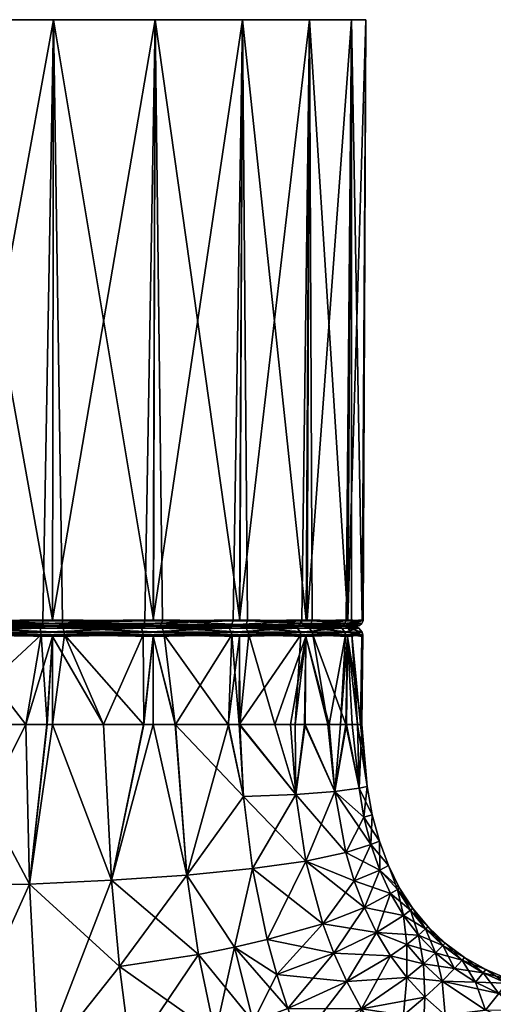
# Model space of a CAD drawing. Extents: x -0.15 to 0.15, y -0.635 to -0.003.
# Tile 641 of 656: x -0.071 to -0.049, y -0.066 to -0.019. Entities that reach past the tile are written whole.
import ezdxf

# ---------------------------------------------------------------- set-up
doc = ezdxf.new("R2010")
doc.units = 0
doc.layers.add('mesh', color=7, linetype='CONTINUOUS')

msp = doc.modelspace()

# ---------------------------------------------------------------- meshes
at = {"layer": 'mesh'}
mesh = msp.add_polyface(dxfattribs=at)
corners = [(-0.069791, -0.018848, 0.024115), (-0.064937, -0.018848, 0.026126), (-0.075, -0.018848, 0.043556), (-0.075, -0.018848, 0.063682), (-0.080209, -0.018848, 0.062996), (-0.069791, -0.018848, 0.062996), (-0.064937, -0.018848, 0.060986), (-0.089231, -0.018848, 0.057787), (-0.09243, -0.018848, 0.053619), (-0.085063, -0.018848, 0.060986), (-0.095126, -0.018848, 0.043556), (-0.094441, -0.018848, 0.038347), (-0.094441, -0.018848, 0.048765), (-0.089231, -0.018848, 0.029324), (-0.085063, -0.018848, 0.026126), (-0.09243, -0.018848, 0.033493), (-0.075, -0.018848, 0.023429), (-0.080209, -0.018848, 0.024115), (-0.089098, -0.047502, 0.029449), (-0.080156, -0.047502, 0.02429), (-0.084967, -0.047502, 0.026281), (-0.069832, -0.047502, 0.024293), (-0.074994, -0.047502, 0.023612), (-0.080168, -0.047502, 0.062818), (-0.075006, -0.047502, 0.0635), (-0.089107, -0.047502, 0.057654), (-0.084977, -0.047502, 0.060825), (-0.092275, -0.047502, 0.053522), (-0.088791, -0.047552, 0.029075), (-0.079703, -0.047552, 0.02412), (-0.085418, -0.047552, 0.060624), (-0.080645, -0.047552, 0.062739), (-0.089481, -0.047552, 0.057346), (-0.092069, -0.047552, 0.033138)]
mesh.append_faces([[corners[k] for k in face] for face in [(0, 1, 2, 2), (2, 3, 4, 4), (2, 5, 3, 3), (6, 5, 2, 2), (2, 7, 8, 8), (2, 9, 7, 7), (4, 9, 2, 2), (2, 10, 11, 11), (2, 12, 10, 10), (8, 12, 2, 2), (2, 13, 14, 14), (2, 15, 13, 13), (11, 15, 2, 2), (2, 16, 0, 0), (2, 17, 16, 16), (14, 17, 2, 2), (18, 13, 15, 15), (19, 17, 14, 14), (13, 20, 14, 14), (21, 0, 16, 16), (17, 22, 16, 16), (23, 4, 3, 3), (5, 24, 3, 3), (25, 7, 9, 9), (4, 26, 9, 9), (7, 27, 8, 8), (18, 28, 13, 13), (19, 29, 17, 17), (9, 30, 25, 25), (4, 31, 26, 26), (23, 31, 4, 4), (7, 32, 27, 27), (25, 32, 7, 7), (15, 33, 18, 18)]])
mesh = msp.add_polyface(dxfattribs=at)
corners = [(-0.069355, -0.047552, 0.024372), (-0.069832, -0.047502, 0.024293), (-0.074512, -0.047552, 0.023565), (-0.074994, -0.047502, 0.023612), (-0.079703, -0.047552, 0.02412), (-0.080156, -0.047502, 0.02429), (-0.084573, -0.047552, 0.025999), (-0.084967, -0.047502, 0.026281), (-0.088791, -0.047552, 0.029075), (-0.089098, -0.047502, 0.029449), (-0.092069, -0.047552, 0.033138), (-0.092557, -0.047552, 0.053129), (-0.092275, -0.047502, 0.053522), (-0.089481, -0.047552, 0.057346), (-0.089107, -0.047502, 0.057654), (-0.085418, -0.047552, 0.060624), (-0.084977, -0.047502, 0.060825), (-0.080645, -0.047552, 0.062739), (-0.080168, -0.047502, 0.062818), (-0.075488, -0.047552, 0.063547), (-0.075006, -0.047502, 0.0635), (-0.070297, -0.047552, 0.062992), (-0.088714, -0.047737, 0.029156), (-0.084544, -0.047685, 0.026051), (-0.079689, -0.047685, 0.024177), (-0.074514, -0.047685, 0.023624), (-0.069371, -0.047685, 0.024429), (-0.075486, -0.047685, 0.063487), (-0.080629, -0.047685, 0.062682), (-0.085327, -0.047775, 0.060475), (-0.0894, -0.047737, 0.057269), (-0.092504, -0.047685, 0.0531), (-0.085063, -0.018848, 0.026126), (-0.089231, -0.018848, 0.029324), (-0.075, -0.018848, 0.023429), (-0.080209, -0.018848, 0.024115), (-0.075, -0.018848, 0.063682), (-0.069791, -0.018848, 0.062996), (-0.085063, -0.018848, 0.060986), (-0.09243, -0.018848, 0.053619), (-0.09243, -0.018848, 0.033493), (-0.092269, -0.047502, 0.033578)]
mesh.append_faces([[corners[k] for k in face] for face in [(0, 1, 2, 2), (2, 3, 4, 4), (4, 5, 6, 6), (6, 7, 8, 8), (8, 9, 10, 10), (11, 12, 13, 13), (13, 14, 15, 15), (15, 16, 17, 17), (17, 18, 19, 19), (19, 20, 21, 21), (22, 8, 10, 10), (23, 6, 8, 8), (24, 4, 6, 6), (25, 2, 4, 4), (26, 0, 2, 2), (27, 19, 21, 21), (28, 19, 27, 27), (28, 17, 19, 19), (29, 15, 17, 17), (30, 13, 15, 15), (31, 11, 13, 13), (32, 6, 5, 5), (32, 7, 6, 6), (33, 8, 7, 7), (34, 2, 1, 1), (34, 3, 2, 2), (35, 4, 3, 3), (36, 19, 18, 18), (36, 20, 19, 19), (37, 21, 20, 20), (38, 16, 15, 15), (39, 12, 11, 11), (40, 41, 10, 10)]])
mesh = msp.add_polyface(dxfattribs=at)
corners = [(-0.075, -0.018848, 0.043556), (-0.060769, -0.018848, 0.029324), (-0.05757, -0.018848, 0.033493), (-0.064937, -0.018848, 0.026126), (-0.054874, -0.018848, 0.043556), (-0.055559, -0.018848, 0.048765), (-0.055559, -0.018848, 0.038347), (-0.060769, -0.018848, 0.057787), (-0.064937, -0.018848, 0.060986), (-0.05757, -0.018848, 0.053619), (-0.060893, -0.047502, 0.029458), (-0.069791, -0.018848, 0.024115), (-0.065023, -0.047502, 0.026287), (-0.055734, -0.047502, 0.0384), (-0.057725, -0.047502, 0.033589), (-0.055737, -0.047502, 0.048723), (-0.055056, -0.047502, 0.043562), (-0.060902, -0.047502, 0.057662), (-0.057678, -0.047502, 0.053556), (-0.069844, -0.047502, 0.062822), (-0.069791, -0.018848, 0.062996), (-0.065033, -0.047502, 0.060831), (-0.064582, -0.047552, 0.026487), (-0.069355, -0.047552, 0.024372), (-0.069832, -0.047502, 0.024293), (-0.057443, -0.047552, 0.033983), (-0.060519, -0.047552, 0.029765), (-0.055009, -0.047552, 0.044044), (-0.055564, -0.047552, 0.038853), (-0.057931, -0.047552, 0.053974), (-0.055817, -0.047552, 0.049201), (-0.065427, -0.047552, 0.061112), (-0.061209, -0.047552, 0.058036), (-0.070297, -0.047552, 0.062992)]
mesh.append_faces([[corners[k] for k in face] for face in [(0, 1, 2, 2), (0, 3, 1, 1), (0, 4, 5, 5), (0, 6, 4, 4), (2, 6, 0, 0), (0, 7, 8, 8), (0, 9, 7, 7), (5, 9, 0, 0), (10, 1, 3, 3), (11, 12, 3, 3), (13, 6, 2, 2), (1, 14, 2, 2), (15, 5, 4, 4), (6, 16, 4, 4), (17, 7, 9, 9), (5, 18, 9, 9), (19, 20, 8, 8), (7, 21, 8, 8), (3, 22, 10, 10), (11, 23, 12, 12), (24, 23, 11, 11), (2, 25, 13, 13), (1, 26, 14, 14), (10, 26, 1, 1), (4, 27, 15, 15), (6, 28, 16, 16), (13, 28, 6, 6), (9, 29, 17, 17), (5, 30, 18, 18), (15, 30, 5, 5), (8, 31, 19, 19), (7, 32, 21, 21), (17, 32, 7, 7), (19, 33, 20, 20)]])
mesh = msp.add_polyface(dxfattribs=at)
corners = [(-0.055817, -0.047552, 0.049201), (-0.057931, -0.047552, 0.053974), (-0.057678, -0.047502, 0.053556), (-0.055737, -0.047502, 0.048723), (-0.055009, -0.047552, 0.044044), (-0.055056, -0.047502, 0.043562), (-0.055564, -0.047552, 0.038853), (-0.055734, -0.047502, 0.0384), (-0.057443, -0.047552, 0.033983), (-0.057725, -0.047502, 0.033589), (-0.060519, -0.047552, 0.029765), (-0.060893, -0.047502, 0.029458), (-0.064582, -0.047552, 0.026487), (-0.065023, -0.047502, 0.026287), (-0.069355, -0.047552, 0.024372), (-0.070297, -0.047552, 0.062992), (-0.069844, -0.047502, 0.062822), (-0.065427, -0.047552, 0.061112), (-0.065033, -0.047502, 0.060831), (-0.061209, -0.047552, 0.058036), (-0.060902, -0.047502, 0.057662), (-0.064673, -0.047775, 0.026636), (-0.069371, -0.047685, 0.024429), (-0.0606, -0.047737, 0.029842), (-0.057496, -0.047685, 0.034011), (-0.055622, -0.047685, 0.038867), (-0.055068, -0.047685, 0.044042), (-0.055873, -0.047685, 0.049184), (-0.058081, -0.047775, 0.053883), (-0.061286, -0.047737, 0.057956), (-0.065456, -0.047685, 0.06106), (-0.070311, -0.047685, 0.062934), (-0.064937, -0.018848, 0.026126), (-0.05757, -0.018848, 0.033493), (-0.054874, -0.018848, 0.043556), (-0.05757, -0.018848, 0.053619), (-0.064937, -0.018848, 0.060986)]
mesh.append_faces([[corners[k] for k in face] for face in [(0, 1, 2, 2), (0, 3, 4, 4), (4, 5, 6, 6), (6, 7, 8, 8), (8, 9, 10, 10), (10, 11, 12, 12), (12, 13, 14, 14), (15, 16, 17, 17), (17, 18, 19, 19), (19, 20, 1, 1), (21, 14, 22, 22), (21, 12, 14, 14), (23, 10, 12, 12), (24, 10, 23, 23), (24, 8, 10, 10), (25, 8, 24, 24), (25, 6, 8, 8), (26, 6, 25, 25), (26, 4, 6, 6), (27, 4, 26, 26), (27, 0, 4, 4), (28, 0, 27, 27), (28, 1, 0, 0), (29, 19, 1, 1), (30, 19, 29, 29), (30, 17, 19, 19), (31, 17, 30, 30), (31, 15, 17, 17), (32, 13, 12, 12), (33, 9, 8, 8), (34, 5, 4, 4), (35, 2, 1, 1), (36, 18, 17, 17)]])
mesh = msp.add_polyface(dxfattribs=at)
corners = [(-0.079633, -0.0478, 0.024407), (-0.079662, -0.047775, 0.02429), (-0.084489, -0.047775, 0.026153), (-0.074519, -0.0478, 0.02386), (-0.074516, -0.047775, 0.02374), (-0.069438, -0.0478, 0.024656), (-0.069404, -0.047775, 0.02454), (-0.075481, -0.0478, 0.063251), (-0.070338, -0.047775, 0.062822), (-0.070367, -0.0478, 0.062704), (-0.075484, -0.047775, 0.063372), (-0.080562, -0.0478, 0.062456), (-0.080596, -0.047775, 0.062571), (-0.085264, -0.0478, 0.060372), (-0.079689, -0.047685, 0.024177), (-0.074514, -0.047685, 0.023624), (-0.069371, -0.047685, 0.024429), (-0.070311, -0.047685, 0.062934), (-0.075486, -0.047685, 0.063487), (-0.080629, -0.047685, 0.062682), (-0.085327, -0.047775, 0.060475), (-0.079703, -0.047552, 0.02412), (-0.074512, -0.047552, 0.023565), (-0.070297, -0.047552, 0.062992), (-0.080645, -0.047552, 0.062739), (-0.074437, -0.0478, 0.024064), (-0.069411, -0.0478, 0.024874), (-0.079501, -0.0478, 0.024582), (-0.084258, -0.0478, 0.026394), (-0.084431, -0.0478, 0.026259), (-0.075563, -0.0478, 0.063048), (-0.080589, -0.0478, 0.062238), (-0.070499, -0.0478, 0.062529)]
mesh.append_faces([[corners[k] for k in face] for face in [(0, 1, 2, 2), (3, 1, 0, 0), (3, 4, 1, 1), (5, 4, 3, 3), (5, 6, 4, 4), (7, 8, 9, 9), (7, 10, 8, 8), (11, 10, 7, 7), (11, 12, 10, 10), (13, 12, 11, 11), (4, 14, 1, 1), (4, 15, 14, 14), (6, 15, 4, 4), (6, 16, 15, 15), (10, 17, 8, 8), (10, 18, 17, 17), (12, 18, 10, 10), (12, 19, 18, 18), (20, 19, 12, 12), (15, 21, 14, 14), (16, 22, 15, 15), (18, 23, 17, 17), (20, 24, 19, 19), (25, 5, 26, 26), (25, 3, 5, 5), (27, 3, 25, 25), (27, 0, 3, 3), (28, 0, 27, 27), (28, 29, 0, 0), (30, 11, 31, 31), (30, 7, 11, 11), (32, 7, 30, 30), (32, 9, 7, 7)]])
mesh = msp.add_polyface(dxfattribs=at)
corners = [(-0.074437, -0.0478, 0.024064), (-0.074519, -0.0478, 0.02386), (-0.079633, -0.0478, 0.024407), (-0.069411, -0.0478, 0.024874), (-0.069438, -0.0478, 0.024656), (-0.075563, -0.0478, 0.063048), (-0.070367, -0.0478, 0.062704), (-0.070499, -0.0478, 0.062529), (-0.075481, -0.0478, 0.063251), (-0.080589, -0.0478, 0.062238), (-0.075, -0.0483, 0.023556), (-0.074423, -0.048217, 0.023571), (-0.079615, -0.048217, 0.024103), (-0.069834, -0.0483, 0.024303), (-0.06927, -0.048217, 0.024401), (-0.070385, -0.048217, 0.063009), (-0.075007, -0.0483, 0.063489), (-0.075577, -0.048217, 0.06354), (-0.069323, -0.047906, 0.024579), (-0.074428, -0.047906, 0.023757), (-0.079572, -0.047906, 0.024283), (-0.075572, -0.047906, 0.063355), (-0.070428, -0.047906, 0.062828), (-0.074424, -0.048099, 0.023606), (-0.06928, -0.048099, 0.024435), (-0.079607, -0.048099, 0.024137), (-0.075576, -0.048099, 0.063505), (-0.070393, -0.048099, 0.062974), (-0.078889, -0.0525, 0.024041), (-0.075, -0.0525, 0.023556), (-0.075, -0.0525, 0.063556), (-0.07889, -0.0525, 0.063073), (-0.071111, -0.0525, 0.06307), (-0.070086, -0.0525, 0.062943), (-0.07111, -0.0525, 0.024039)]
mesh.append_faces([[corners[k] for k in face] for face in [(0, 1, 2, 2), (3, 1, 0, 0), (3, 4, 1, 1), (5, 6, 7, 7), (5, 8, 6, 6), (9, 8, 5, 5), (10, 11, 12, 12), (11, 13, 14, 14), (15, 16, 17, 17), (1, 18, 4, 4), (1, 19, 18, 18), (2, 19, 1, 1), (2, 20, 19, 19), (6, 21, 8, 8), (6, 22, 21, 21), (19, 23, 24, 24), (20, 23, 19, 19), (20, 25, 23, 23), (22, 26, 21, 21), (22, 27, 26, 26), (23, 11, 14, 14), (25, 11, 23, 23), (25, 12, 11, 11), (27, 17, 26, 26), (27, 15, 17, 17), (12, 28, 29, 29), (17, 30, 31, 31), (16, 30, 17, 17), (16, 15, 30, 30), (15, 32, 30, 30), (15, 33, 32, 32), (29, 11, 10, 10), (34, 11, 29, 29), (34, 13, 11, 11)]])
mesh = msp.add_polyface(dxfattribs=at)
corners = [(-0.069847, -0.0483, 0.062811), (-0.069835, -0.0525, 0.062845), (-0.070086, -0.0525, 0.062943), (-0.067401, -0.0525, 0.061894), (-0.065039, -0.0483, 0.060822), (-0.065035, -0.0525, 0.060828), (-0.06547, -0.0525, 0.061139), (-0.063972, -0.0525, 0.060068), (-0.065027, -0.0483, 0.026296), (-0.065489, -0.0525, 0.025962), (-0.065036, -0.0525, 0.026285), (-0.070107, -0.0525, 0.024164), (-0.069834, -0.0483, 0.024303), (-0.07111, -0.0525, 0.024039), (-0.069836, -0.0525, 0.024269), (-0.064767, -0.0478, 0.026957), (-0.069438, -0.0478, 0.024656), (-0.069411, -0.0478, 0.024874), (-0.064736, -0.0478, 0.026739), (-0.06927, -0.048217, 0.024401), (-0.064508, -0.048217, 0.026537), (-0.065508, -0.048217, 0.061151), (-0.070385, -0.048217, 0.063009), (-0.064605, -0.047906, 0.026695), (-0.069323, -0.047906, 0.024579), (-0.065569, -0.0478, 0.060853), (-0.070428, -0.047906, 0.062828), (-0.070367, -0.0478, 0.062704), (-0.065596, -0.047906, 0.060988), (-0.064526, -0.048099, 0.026567), (-0.06928, -0.048099, 0.024435), (-0.074428, -0.047906, 0.023757), (-0.070393, -0.048099, 0.062974), (-0.065524, -0.048099, 0.06112), (-0.074424, -0.048099, 0.023606), (-0.067401, -0.0525, 0.025217)]
mesh.append_faces([[corners[k] for k in face] for face in [(0, 1, 2, 2), (0, 3, 1, 1), (4, 5, 6, 6), (4, 7, 5, 5), (8, 9, 10, 10), (11, 12, 13, 13), (11, 14, 12, 12), (15, 16, 17, 17), (15, 18, 16, 16), (19, 8, 20, 20), (21, 0, 22, 22), (16, 23, 18, 18), (16, 24, 23, 23), (25, 26, 27, 27), (25, 28, 26, 26), (24, 29, 23, 23), (24, 30, 29, 29), (31, 30, 24, 24), (28, 32, 26, 26), (28, 33, 32, 32), (30, 20, 29, 29), (30, 19, 20, 20), (34, 19, 30, 30), (33, 22, 32, 32), (33, 21, 22, 22), (0, 2, 22, 22), (21, 3, 0, 0), (21, 6, 3, 3), (4, 6, 21, 21), (19, 12, 14, 14), (19, 9, 8, 8), (19, 35, 9, 9), (14, 35, 19, 19)]])
mesh = msp.add_polyface(dxfattribs=at)
corners = [(-0.061615, -0.0478, 0.057737), (-0.058184, -0.0478, 0.05382), (-0.058401, -0.0478, 0.053789), (-0.061413, -0.0478, 0.057822), (-0.065742, -0.0478, 0.060718), (-0.065569, -0.0478, 0.060853), (-0.070499, -0.0478, 0.062529), (-0.070367, -0.0478, 0.062704), (-0.064736, -0.0478, 0.026739), (-0.069404, -0.047775, 0.02454), (-0.069438, -0.0478, 0.024656), (-0.064673, -0.047775, 0.026636), (-0.060733, -0.0478, 0.029969), (-0.057703, -0.0478, 0.034124), (-0.057597, -0.047775, 0.034066), (-0.065511, -0.047775, 0.060959), (-0.070338, -0.047775, 0.062822), (-0.0606, -0.047737, 0.029842), (-0.061286, -0.047737, 0.057956), (-0.058081, -0.047775, 0.053883), (-0.069371, -0.047685, 0.024429), (-0.065456, -0.047685, 0.06106), (-0.070311, -0.047685, 0.062934), (-0.064582, -0.047552, 0.026487), (-0.060819, -0.0478, 0.030171), (-0.064767, -0.0478, 0.026957), (-0.069411, -0.0478, 0.024874)]
mesh.append_faces([[corners[k] for k in face] for face in [(0, 1, 2, 2), (0, 3, 1, 1), (4, 3, 0, 0), (4, 5, 3, 3), (6, 5, 4, 4), (6, 7, 5, 5), (8, 9, 10, 10), (8, 11, 9, 9), (12, 11, 8, 8), (13, 14, 12, 12), (5, 15, 3, 3), (7, 15, 5, 5), (7, 16, 15, 15), (12, 17, 11, 11), (14, 17, 12, 12), (3, 18, 19, 19), (15, 18, 3, 3), (11, 20, 9, 9), (15, 21, 18, 18), (16, 21, 15, 15), (16, 22, 21, 21), (17, 23, 11, 11), (24, 12, 13, 13), (25, 12, 24, 24), (25, 8, 12, 12), (26, 8, 25, 25), (26, 10, 8, 8), (4, 7, 6, 6), (4, 5, 7, 7), (0, 5, 4, 4), (0, 3, 5, 5), (2, 3, 0, 0), (2, 1, 3, 3)]])
mesh = msp.add_polyface(dxfattribs=at)
corners = [(-0.065027, -0.0483, 0.026296), (-0.065036, -0.0525, 0.026285), (-0.063973, -0.0525, 0.027044), (-0.060819, -0.0478, 0.030171), (-0.064736, -0.0478, 0.026739), (-0.064767, -0.0478, 0.026957), (-0.060733, -0.0478, 0.029969), (-0.057838, -0.0478, 0.034297), (-0.064508, -0.048217, 0.026537), (-0.0609, -0.0483, 0.029466), (-0.060461, -0.048217, 0.029833), (-0.057981, -0.048217, 0.054048), (-0.06091, -0.0483, 0.057655), (-0.061277, -0.048217, 0.058095), (-0.065039, -0.0483, 0.060822), (-0.065508, -0.048217, 0.061151), (-0.060596, -0.047906, 0.02996), (-0.064605, -0.047906, 0.026695), (-0.061413, -0.0478, 0.057822), (-0.065596, -0.047906, 0.060988), (-0.065569, -0.0478, 0.060853), (-0.061404, -0.047906, 0.05796), (-0.058184, -0.0478, 0.05382), (-0.060486, -0.048099, 0.029857), (-0.064526, -0.048099, 0.026567), (-0.065524, -0.048099, 0.06112), (-0.061301, -0.048099, 0.058069), (-0.058139, -0.047906, 0.05395), (-0.058012, -0.048099, 0.054029), (-0.063972, -0.0525, 0.060068), (-0.06144, -0.0525, 0.058257), (-0.060922, -0.0525, 0.057644), (-0.060896, -0.0525, 0.029448), (-0.059214, -0.0525, 0.031275), (-0.061456, -0.0525, 0.02884)]
mesh.append_faces([[corners[k] for k in face] for face in [(0, 1, 2, 2), (3, 4, 5, 5), (3, 6, 4, 4), (7, 6, 3, 3), (8, 9, 10, 10), (11, 12, 13, 13), (13, 14, 15, 15), (4, 16, 6, 6), (4, 17, 16, 16), (18, 19, 20, 20), (18, 21, 19, 19), (22, 21, 18, 18), (17, 23, 16, 16), (17, 24, 23, 23), (21, 25, 19, 19), (21, 26, 25, 25), (27, 26, 21, 21), (24, 10, 23, 23), (24, 8, 10, 10), (26, 15, 25, 25), (26, 13, 15, 15), (28, 13, 26, 26), (13, 29, 14, 14), (13, 30, 29, 29), (13, 31, 30, 30), (12, 31, 13, 13), (11, 31, 12, 12), (10, 32, 33, 33), (9, 32, 10, 10), (9, 34, 32, 32), (8, 34, 9, 9), (8, 2, 34, 34), (0, 2, 8, 8)]])
mesh = msp.add_polyface(dxfattribs=at)
corners = [(-0.056027, -0.0478, 0.039055), (-0.055851, -0.0478, 0.038922), (-0.057703, -0.0478, 0.034124), (-0.0555, -0.0478, 0.043556), (-0.055304, -0.0478, 0.044021), (-0.055508, -0.0478, 0.044119), (-0.056318, -0.0478, 0.049144), (-0.0561, -0.0478, 0.049118), (-0.058401, -0.0478, 0.053789), (-0.058184, -0.0478, 0.05382), (-0.057597, -0.047775, 0.034066), (-0.055734, -0.047775, 0.038894), (-0.055184, -0.047775, 0.044039), (-0.055984, -0.047775, 0.049152), (-0.058081, -0.047775, 0.053883), (-0.061413, -0.0478, 0.057822), (-0.057496, -0.047685, 0.034011), (-0.0606, -0.047737, 0.029842), (-0.055622, -0.047685, 0.038867), (-0.055068, -0.047685, 0.044042), (-0.055873, -0.047685, 0.049184), (-0.061286, -0.047737, 0.057956), (-0.057931, -0.047552, 0.053974), (-0.057838, -0.0478, 0.034297), (-0.060819, -0.0478, 0.030171)]
mesh.append_faces([[corners[k] for k in face] for face in [(0, 1, 2, 2), (3, 1, 0, 0), (3, 4, 1, 1), (5, 4, 3, 3), (6, 4, 5, 5), (6, 7, 4, 4), (8, 7, 6, 6), (8, 9, 7, 7), (1, 10, 2, 2), (1, 11, 10, 10), (4, 11, 1, 1), (4, 12, 11, 11), (7, 12, 4, 4), (7, 13, 12, 12), (9, 13, 7, 7), (9, 14, 13, 13), (15, 14, 9, 9), (10, 16, 17, 17), (11, 16, 10, 10), (11, 18, 16, 16), (12, 18, 11, 11), (12, 19, 18, 18), (13, 19, 12, 12), (13, 20, 19, 19), (14, 20, 13, 13), (21, 22, 14, 14), (5, 3, 0, 0), (23, 1, 0, 0), (23, 2, 1, 1), (24, 2, 23, 23), (6, 9, 8, 8), (6, 7, 9, 9), (5, 7, 6, 6)]])
mesh = msp.add_polyface(dxfattribs=at)
corners = [(-0.057774, -0.0525, 0.053509), (-0.057741, -0.0483, 0.053528), (-0.056627, -0.0525, 0.051158), (-0.05825, -0.0525, 0.054484), (-0.056691, -0.0525, 0.035507), (-0.057734, -0.0483, 0.033595), (-0.057809, -0.0525, 0.033633), (-0.058479, -0.0525, 0.032509), (-0.059214, -0.0525, 0.031275), (-0.057838, -0.0478, 0.034297), (-0.057703, -0.0478, 0.034124), (-0.060733, -0.0478, 0.029969), (-0.056027, -0.0478, 0.039055), (-0.060461, -0.048217, 0.029833), (-0.057404, -0.048217, 0.034063), (-0.055846, -0.048217, 0.049286), (-0.057981, -0.048217, 0.054048), (-0.057568, -0.047906, 0.034151), (-0.055728, -0.047906, 0.038984), (-0.060596, -0.047906, 0.02996), (-0.058184, -0.0478, 0.05382), (-0.058139, -0.047906, 0.05395), (-0.061404, -0.047906, 0.05796), (-0.0561, -0.0478, 0.049118), (-0.056024, -0.047906, 0.049232), (-0.057435, -0.048099, 0.03408), (-0.055581, -0.048099, 0.038949), (-0.060486, -0.048099, 0.029857), (-0.058012, -0.048099, 0.054029), (-0.061301, -0.048099, 0.058069), (-0.05588, -0.048099, 0.049275), (-0.061277, -0.048217, 0.058095), (-0.060922, -0.0525, 0.057644), (-0.055822, -0.0525, 0.038421), (-0.055744, -0.0483, 0.038403)]
mesh.append_faces([[corners[k] for k in face] for face in [(0, 1, 2, 2), (0, 3, 1, 1), (4, 5, 6, 6), (5, 7, 6, 6), (5, 8, 7, 7), (9, 10, 11, 11), (12, 10, 9, 9), (13, 5, 14, 14), (15, 1, 16, 16), (10, 17, 18, 18), (11, 17, 10, 10), (11, 19, 17, 17), (20, 21, 22, 22), (23, 21, 20, 20), (23, 24, 21, 21), (17, 25, 26, 26), (19, 25, 17, 17), (19, 27, 25, 25), (21, 28, 29, 29), (24, 28, 21, 21), (24, 30, 28, 28), (27, 14, 25, 25), (27, 13, 14, 14), (28, 16, 31, 31), (30, 16, 28, 28), (30, 15, 16, 16), (16, 3, 32, 32), (1, 3, 16, 16), (2, 1, 15, 15), (4, 14, 5, 5), (33, 14, 4, 4), (33, 34, 14, 14), (13, 8, 5, 5)]])
mesh = msp.add_polyface(dxfattribs=at)
corners = [(-0.056077, -0.0525, 0.05003), (-0.055748, -0.0483, 0.048721), (-0.055801, -0.0525, 0.048707), (-0.055534, -0.0525, 0.047426), (-0.055066, -0.0525, 0.045179), (-0.055274, -0.0525, 0.040256), (-0.055744, -0.0483, 0.038403), (-0.055822, -0.0525, 0.038421), (-0.057404, -0.048217, 0.034063), (-0.055547, -0.048217, 0.038941), (-0.055067, -0.0483, 0.043563), (-0.055015, -0.048217, 0.044133), (-0.055846, -0.048217, 0.049286), (-0.056027, -0.0478, 0.039055), (-0.055307, -0.047843, 0.044124), (-0.055508, -0.0478, 0.044119), (-0.055851, -0.0478, 0.038922), (-0.0561, -0.0478, 0.049118), (-0.055201, -0.047906, 0.044127), (-0.055728, -0.047906, 0.038984), (-0.057703, -0.0478, 0.034124), (-0.056024, -0.047906, 0.049232), (-0.055051, -0.048099, 0.044132), (-0.055581, -0.048099, 0.038949), (-0.057568, -0.047906, 0.034151), (-0.05588, -0.048099, 0.049275), (-0.057435, -0.048099, 0.03408), (-0.056627, -0.0525, 0.051158), (-0.055134, -0.0525, 0.043561)]
mesh.append_faces([[corners[k] for k in face] for face in [(0, 1, 2, 2), (3, 1, 4, 4), (3, 2, 1, 1), (5, 6, 7, 7), (8, 6, 9, 9), (9, 10, 11, 11), (11, 1, 12, 12), (13, 14, 15, 15), (13, 16, 14, 14), (15, 14, 17, 17), (16, 18, 14, 14), (16, 19, 18, 18), (20, 19, 16, 16), (14, 21, 17, 17), (14, 18, 21, 21), (19, 22, 18, 18), (19, 23, 22, 22), (24, 23, 19, 19), (18, 25, 21, 21), (18, 22, 25, 25), (23, 11, 22, 22), (23, 9, 11, 11), (26, 9, 23, 23), (26, 8, 9, 9), (22, 12, 25, 25), (22, 11, 12, 12), (0, 12, 1, 1), (27, 12, 0, 0), (4, 11, 28, 28), (4, 1, 11, 11), (5, 9, 6, 6), (28, 9, 5, 5), (28, 10, 9, 9), (11, 10, 28, 28)]])
mesh = msp.add_polyface(dxfattribs=at)
corners = [(-0.080153, -0.0483, 0.0243), (-0.079914, -0.0525, 0.024169), (-0.078889, -0.0525, 0.024041), (-0.080165, -0.0525, 0.024267), (-0.070939, -0.060117, 0.063197), (-0.071111, -0.0525, 0.06307), (-0.070086, -0.0525, 0.062943), (-0.067028, -0.059939, 0.062128), (-0.067401, -0.0525, 0.061894), (-0.06547, -0.0525, 0.061139), (-0.069835, -0.0525, 0.062845), (-0.067028, -0.059939, 0.024984), (-0.070474, -0.068897, 0.02384), (-0.066638, -0.064056, 0.024868), (-0.070939, -0.060117, 0.023914), (-0.069836, -0.0525, 0.024269), (-0.067401, -0.0525, 0.025217), (-0.070107, -0.0525, 0.024164), (-0.07111, -0.0525, 0.024039), (-0.065489, -0.0525, 0.025962), (-0.075, -0.060183, 0.063556), (-0.075, -0.06911, 0.063556), (-0.075, -0.0525, 0.063556), (-0.066638, -0.064056, 0.062243), (-0.070474, -0.068897, 0.063272), (-0.075, -0.060183, 0.023556), (-0.075, -0.0525, 0.023556), (-0.079061, -0.060117, 0.023914), (-0.083362, -0.064056, 0.024868), (-0.079526, -0.068897, 0.02384), (-0.079526, -0.068897, 0.063272), (-0.079061, -0.060117, 0.063197), (-0.07889, -0.0525, 0.063073), (-0.079893, -0.0525, 0.062948), (-0.080164, -0.0525, 0.062842), (-0.075, -0.06911, 0.023556)]
mesh.append_faces([[corners[k] for k in face] for face in [(0, 1, 2, 2), (0, 3, 1, 1), (4, 5, 6, 6), (7, 8, 9, 9), (10, 4, 6, 6), (11, 12, 13, 13), (14, 12, 11, 11), (15, 11, 16, 16), (15, 14, 11, 11), (17, 14, 15, 15), (17, 18, 14, 14), (19, 16, 11, 11), (20, 4, 21, 21), (20, 5, 4, 4), (22, 5, 20, 20), (7, 10, 8, 8), (7, 4, 10, 10), (23, 4, 7, 7), (23, 24, 4, 4), (14, 25, 12, 12), (14, 26, 25, 25), (18, 26, 14, 14), (27, 2, 1, 1), (3, 27, 1, 1), (28, 29, 27, 27), (30, 31, 20, 20), (31, 22, 20, 20), (31, 32, 22, 22), (33, 32, 31, 31), (34, 33, 31, 31), (25, 27, 35, 35), (25, 2, 27, 27), (26, 2, 25, 25)]])
mesh = msp.add_polyface(dxfattribs=at)
corners = [(-0.062077, -0.067279, 0.060895), (-0.061153, -0.063136, 0.059501), (-0.060259, -0.066689, 0.05988), (-0.062862, -0.063477, 0.060585), (-0.065035, -0.0525, 0.060828), (-0.067028, -0.059939, 0.062128), (-0.06547, -0.0525, 0.061139), (-0.060294, -0.059382, 0.057942), (-0.059588, -0.062773, 0.058251), (-0.063429, -0.059687, 0.060364), (-0.060717, -0.055941, 0.057759), (-0.06144, -0.0525, 0.058257), (-0.063972, -0.0525, 0.060068), (-0.067028, -0.059939, 0.024984), (-0.066638, -0.064056, 0.024868), (-0.063429, -0.059687, 0.026748), (-0.060294, -0.059382, 0.029169), (-0.060717, -0.055941, 0.029353), (-0.063973, -0.0525, 0.027044), (-0.061456, -0.0525, 0.02884), (-0.065036, -0.0525, 0.026285), (-0.065489, -0.0525, 0.025962), (-0.061153, -0.063136, 0.02761), (-0.060259, -0.066689, 0.027231), (-0.059128, -0.064434, 0.028658), (-0.062862, -0.063477, 0.026526), (-0.066101, -0.068267, 0.024708), (-0.062077, -0.067279, 0.026217), (-0.066638, -0.064056, 0.062243), (-0.066101, -0.068267, 0.062403), (-0.059129, -0.064434, 0.058453), (-0.058598, -0.066063, 0.058688), (-0.059588, -0.062773, 0.02886), (-0.060922, -0.0525, 0.057644), (-0.060896, -0.0525, 0.029448), (-0.058214, -0.055845, 0.032375)]
mesh.append_faces([[corners[k] for k in face] for face in [(0, 1, 2, 2), (3, 1, 0, 0), (4, 5, 6, 6), (1, 7, 8, 8), (1, 9, 7, 7), (3, 9, 1, 1), (9, 10, 7, 7), (9, 11, 10, 10), (12, 11, 9, 9), (13, 14, 15, 15), (15, 16, 17, 17), (18, 17, 19, 19), (18, 15, 17, 17), (20, 15, 18, 18), (20, 13, 15, 15), (21, 13, 20, 20), (22, 23, 24, 24), (25, 23, 22, 22), (26, 27, 25, 25), (9, 4, 12, 12), (9, 5, 4, 4), (3, 5, 9, 9), (3, 28, 5, 5), (0, 28, 3, 3), (0, 29, 28, 28), (30, 1, 8, 8), (31, 2, 1, 1), (25, 15, 14, 14), (22, 15, 25, 25), (22, 16, 15, 15), (32, 16, 22, 22), (11, 33, 10, 10), (17, 34, 19, 19), (35, 34, 17, 17)]])
mesh = msp.add_polyface(dxfattribs=at)
corners = [(-0.054807, -0.055466, 0.043556), (-0.055134, -0.0525, 0.043561), (-0.055274, -0.0525, 0.040256), (-0.056351, -0.055693, 0.051278), (-0.055197, -0.055535, 0.047503), (-0.054963, -0.056926, 0.047559), (-0.054634, -0.058232, 0.047635), (-0.055801, -0.0525, 0.048707), (-0.056077, -0.0525, 0.05003), (-0.055534, -0.0525, 0.047426), (-0.055066, -0.0525, 0.045179), (-0.056627, -0.0525, 0.051158), (-0.057774, -0.0525, 0.053509), (-0.058214, -0.055845, 0.054736), (-0.05825, -0.0525, 0.054484), (-0.057737, -0.059024, 0.054945), (-0.060294, -0.059382, 0.057942), (-0.060717, -0.055941, 0.057759), (-0.057809, -0.0525, 0.033633), (-0.058479, -0.0525, 0.032509), (-0.058214, -0.055845, 0.032375), (-0.056351, -0.055693, 0.035834), (-0.056691, -0.0525, 0.035507), (-0.055822, -0.0525, 0.038421), (-0.055197, -0.055535, 0.039608), (-0.054963, -0.056926, 0.039552), (-0.055828, -0.058612, 0.035632), (-0.060717, -0.055941, 0.029353), (-0.057737, -0.059024, 0.032166), (-0.059214, -0.0525, 0.031275), (-0.054565, -0.056816, 0.043556), (-0.060922, -0.0525, 0.057644), (-0.060896, -0.0525, 0.029448)]
mesh.append_faces([[corners[k] for k in face] for face in [(0, 1, 2, 2), (3, 4, 5, 5), (6, 3, 5, 5), (7, 3, 8, 8), (7, 4, 3, 3), (9, 4, 7, 7), (9, 10, 4, 4), (3, 11, 8, 8), (3, 12, 11, 11), (13, 12, 3, 3), (13, 14, 12, 12), (15, 13, 3, 3), (16, 17, 13, 13), (18, 19, 20, 20), (21, 18, 20, 20), (21, 22, 18, 18), (21, 23, 22, 22), (24, 23, 21, 21), (21, 25, 24, 24), (21, 26, 25, 25), (20, 26, 21, 21), (27, 28, 20, 20), (19, 29, 20, 20), (0, 25, 30, 30), (0, 24, 25, 25), (2, 24, 0, 0), (2, 23, 24, 24), (0, 10, 1, 1), (0, 4, 10, 10), (30, 4, 0, 0), (30, 5, 4, 4), (13, 31, 14, 14), (17, 31, 13, 13), (20, 29, 32, 32)]])
mesh = msp.add_polyface(dxfattribs=at)
corners = [(-0.059588, -0.062773, 0.058251), (-0.060294, -0.059382, 0.057942), (-0.057737, -0.059024, 0.054945), (-0.055828, -0.058612, 0.051479), (-0.055432, -0.059962, 0.051628), (-0.054209, -0.05945, 0.04773), (-0.054944, -0.061235, 0.051809), (-0.053689, -0.060577, 0.047844), (-0.054634, -0.058232, 0.047635), (-0.056351, -0.055693, 0.051278), (-0.058214, -0.055845, 0.054736), (-0.054209, -0.05945, 0.039381), (-0.053366, -0.060379, 0.041389), (-0.053258, -0.06031, 0.043556), (-0.055432, -0.059962, 0.035483), (-0.055828, -0.058612, 0.035632), (-0.057737, -0.059024, 0.032166), (-0.054634, -0.058232, 0.039476), (-0.054963, -0.056926, 0.039552), (-0.053689, -0.060577, 0.039267), (-0.054944, -0.061235, 0.035303), (-0.056932, -0.062011, 0.031815), (-0.060294, -0.059382, 0.029169), (-0.058214, -0.055845, 0.032375), (-0.060717, -0.055941, 0.029353), (-0.053791, -0.059239, 0.043556), (-0.053366, -0.060379, 0.045722), (-0.054226, -0.058073, 0.043556), (-0.054565, -0.056816, 0.043556), (-0.054963, -0.056926, 0.047559)]
mesh.append_faces([[corners[k] for k in face] for face in [(0, 1, 2, 2), (3, 4, 2, 2), (3, 5, 4, 4), (4, 6, 2, 2), (5, 7, 4, 4), (3, 8, 5, 5), (3, 9, 8, 8), (2, 9, 3, 3), (1, 10, 2, 2), (11, 12, 13, 13), (14, 15, 16, 16), (17, 14, 11, 11), (17, 15, 14, 14), (18, 15, 17, 17), (11, 19, 12, 12), (11, 20, 19, 19), (14, 20, 11, 11), (16, 21, 14, 14), (16, 22, 21, 21), (23, 16, 15, 15), (24, 22, 16, 16), (25, 13, 26, 26), (25, 11, 13, 13), (27, 11, 25, 25), (27, 17, 11, 11), (28, 17, 27, 27), (28, 18, 17, 17), (27, 29, 28, 28), (27, 8, 29, 29), (25, 8, 27, 27), (25, 5, 8, 8), (26, 5, 25, 25), (26, 7, 5, 5)]])
mesh = msp.add_polyface(dxfattribs=at)
corners = [(-0.052921, -0.062998, 0.050263), (-0.054363, -0.062431, 0.05202), (-0.053073, -0.061613, 0.047975), (-0.053688, -0.063545, 0.052262), (-0.052917, -0.064576, 0.052533), (-0.057737, -0.059024, 0.054945), (-0.056932, -0.062011, 0.055296), (-0.059588, -0.062773, 0.058251), (-0.054944, -0.061235, 0.051809), (-0.055432, -0.059962, 0.051628), (-0.053689, -0.060577, 0.047844), (-0.054363, -0.062431, 0.035091), (-0.052359, -0.062555, 0.038989), (-0.053073, -0.061613, 0.039136), (-0.053689, -0.060577, 0.039267), (-0.05274, -0.06137, 0.04132), (-0.054944, -0.061235, 0.035303), (-0.056403, -0.063424, 0.031585), (-0.056932, -0.062011, 0.031815), (-0.053366, -0.060379, 0.041389), (-0.055432, -0.059962, 0.035483), (-0.061153, -0.063136, 0.02761), (-0.059128, -0.064434, 0.028658), (-0.059588, -0.062773, 0.02886), (-0.052126, -0.063924, 0.036622), (-0.052921, -0.062998, 0.036848), (-0.053688, -0.063545, 0.03485), (-0.053366, -0.060379, 0.045722), (-0.05274, -0.06137, 0.045792), (-0.053258, -0.06031, 0.043556), (-0.056403, -0.063424, 0.055526), (-0.055788, -0.064779, 0.055792), (-0.059129, -0.064434, 0.058453), (-0.060294, -0.059382, 0.029169), (-0.055788, -0.064779, 0.031319)]
mesh.append_faces([[corners[k] for k in face] for face in [(0, 1, 2, 2), (0, 3, 1, 1), (4, 3, 0, 0), (5, 6, 7, 7), (5, 8, 6, 6), (9, 10, 8, 8), (11, 12, 13, 13), (14, 13, 15, 15), (14, 11, 13, 13), (16, 11, 14, 14), (16, 17, 11, 11), (18, 17, 16, 16), (19, 14, 15, 15), (20, 18, 16, 16), (21, 22, 23, 23), (24, 25, 26, 26), (27, 28, 2, 2), (27, 29, 28, 28), (3, 30, 1, 1), (3, 31, 30, 30), (2, 10, 27, 27), (2, 8, 10, 10), (1, 8, 2, 2), (1, 6, 8, 8), (30, 6, 1, 1), (30, 7, 6, 6), (32, 7, 30, 30), (23, 18, 33, 33), (22, 18, 23, 23), (22, 17, 18, 18), (11, 25, 12, 12), (11, 26, 25, 25), (34, 26, 11, 11)]])
mesh = msp.add_polyface(dxfattribs=at)
corners = [(-0.069719, -0.077629, 0.02372), (-0.075, -0.078023, 0.023556), (-0.075, -0.082079, 0.023556), (-0.065803, -0.084306, 0.023591), (-0.075, -0.073647, 0.063556), (-0.070132, -0.073345, 0.063326), (-0.075, -0.078023, 0.063556), (-0.070474, -0.068897, 0.063272), (-0.075, -0.06911, 0.063556), (-0.070939, -0.060117, 0.063197), (-0.066101, -0.068267, 0.062403), (-0.066638, -0.064056, 0.062243), (-0.065421, -0.072441, 0.062605), (-0.064604, -0.07645, 0.062848), (-0.075, -0.082079, 0.063556), (-0.063654, -0.080165, 0.063131), (-0.070388, -0.085204, 0.063553), (-0.070474, -0.068897, 0.02384), (-0.075, -0.06911, 0.023556), (-0.075, -0.073647, 0.023556), (-0.075, -0.060183, 0.023556), (-0.066101, -0.068267, 0.024708), (-0.066638, -0.064056, 0.024868), (-0.084579, -0.072441, 0.024506), (-0.079868, -0.073345, 0.023785), (-0.085396, -0.07645, 0.024263), (-0.086346, -0.080165, 0.023981), (-0.075413, -0.0855, 0.023556), (-0.079526, -0.068897, 0.063272), (-0.075, -0.060183, 0.063556), (-0.080281, -0.077629, 0.063391), (-0.083787, -0.084412, 0.063526), (-0.079526, -0.068897, 0.02384), (-0.079061, -0.060117, 0.023914)]
mesh.append_faces([[corners[k] for k in face] for face in [(0, 1, 2, 2), (2, 3, 0, 0), (4, 5, 6, 6), (4, 7, 5, 5), (8, 7, 4, 4), (8, 9, 7, 7), (10, 7, 11, 11), (10, 5, 7, 7), (12, 5, 10, 10), (12, 6, 5, 5), (13, 6, 12, 12), (13, 14, 6, 6), (15, 14, 13, 13), (15, 16, 14, 14), (17, 18, 19, 19), (17, 20, 18, 18), (0, 19, 1, 1), (0, 17, 19, 19), (21, 17, 0, 0), (21, 22, 17, 17), (23, 1, 24, 24), (25, 2, 1, 1), (26, 27, 2, 2), (28, 29, 8, 8), (30, 6, 14, 14), (30, 4, 6, 6), (28, 4, 30, 30), (8, 4, 28, 28), (31, 30, 14, 14), (18, 32, 19, 19), (18, 33, 32, 32), (24, 19, 32, 32), (1, 19, 24, 24)]])
mesh = msp.add_polyface(dxfattribs=at)
corners = [(-0.053073, -0.061613, 0.039136), (-0.052359, -0.062555, 0.038989), (-0.052017, -0.062264, 0.041242), (-0.05274, -0.06137, 0.04132), (-0.051903, -0.062163, 0.043556), (-0.05274, -0.06137, 0.045792), (-0.052017, -0.062264, 0.045869), (-0.052359, -0.062555, 0.048123), (-0.052629, -0.061285, 0.043556), (-0.053258, -0.06031, 0.043556), (-0.053366, -0.060379, 0.041389), (-0.052126, -0.063924, 0.036622), (-0.051549, -0.063401, 0.038826), (-0.052921, -0.062998, 0.036848), (-0.050641, -0.06415, 0.038649), (-0.051197, -0.06306, 0.041157), (-0.05028, -0.063757, 0.041065), (-0.05108, -0.062942, 0.043556), (-0.05016, -0.063621, 0.043556), (-0.051197, -0.06306, 0.045954), (-0.05028, -0.063757, 0.046046), (-0.051549, -0.063401, 0.048285), (-0.050641, -0.06415, 0.048462), (-0.052921, -0.062998, 0.050263), (-0.052126, -0.063924, 0.050489), (-0.053073, -0.061613, 0.047975)]
mesh.append_faces([[corners[k] for k in face] for face in [(0, 1, 2, 2), (3, 2, 4, 4), (3, 0, 2, 2), (5, 6, 7, 7), (5, 8, 6, 6), (9, 8, 5, 5), (9, 10, 8, 8), (8, 4, 6, 6), (8, 3, 4, 4), (10, 3, 8, 8), (11, 12, 13, 13), (14, 12, 11, 11), (14, 15, 12, 12), (16, 15, 14, 14), (16, 17, 15, 15), (18, 17, 16, 16), (18, 19, 17, 17), (20, 19, 18, 18), (20, 21, 19, 19), (22, 21, 20, 20), (23, 7, 24, 24), (25, 7, 23, 23), (25, 5, 7, 7), (7, 21, 24, 24), (7, 19, 21, 21), (6, 19, 7, 7), (6, 17, 19, 19), (4, 17, 6, 6), (4, 15, 17, 17), (2, 15, 4, 4), (2, 12, 15, 15), (1, 12, 2, 2), (1, 13, 12, 12)]])
mesh = msp.add_polyface(dxfattribs=at)
corners = [(-0.054363, -0.062431, 0.035091), (-0.056403, -0.063424, 0.031585), (-0.055788, -0.064779, 0.031319), (-0.057996, -0.067655, 0.028157), (-0.057322, -0.069202, 0.027858), (-0.055713, -0.06825, 0.02917), (-0.061604, -0.069155, 0.026029), (-0.061079, -0.071, 0.025821), (-0.058598, -0.066063, 0.028424), (-0.060259, -0.066689, 0.027231), (-0.059128, -0.064434, 0.028658), (-0.055713, -0.06825, 0.057942), (-0.054295, -0.067301, 0.056434), (-0.054895, -0.069579, 0.058307), (-0.055086, -0.066073, 0.056095), (-0.053072, -0.066382, 0.03238), (-0.055086, -0.066073, 0.031017), (-0.054295, -0.067301, 0.030677), (-0.052049, -0.06552, 0.034279), (-0.055788, -0.064779, 0.055792), (-0.059129, -0.064434, 0.058453), (-0.056403, -0.063424, 0.055526), (-0.058598, -0.066063, 0.058688), (-0.057996, -0.067655, 0.058954), (-0.057322, -0.069202, 0.059254), (-0.052917, -0.064576, 0.052533), (-0.053688, -0.063545, 0.052262), (-0.053072, -0.066382, 0.054732), (-0.053416, -0.068461, 0.056811), (-0.053688, -0.063545, 0.03485), (-0.052917, -0.064576, 0.034579), (-0.061153, -0.063136, 0.059501), (-0.060259, -0.066689, 0.05988), (-0.061604, -0.069155, 0.061082), (-0.053416, -0.068461, 0.030301), (-0.054895, -0.069579, 0.028805)]
mesh.append_faces([[corners[k] for k in face] for face in [(0, 1, 2, 2), (3, 4, 5, 5), (6, 7, 3, 3), (8, 9, 3, 3), (8, 10, 9, 9), (11, 12, 13, 13), (14, 12, 11, 11), (15, 16, 17, 17), (15, 18, 16, 16), (19, 20, 21, 21), (19, 22, 20, 20), (14, 22, 19, 19), (14, 23, 22, 22), (11, 23, 14, 14), (11, 24, 23, 23), (25, 19, 26, 26), (25, 14, 19, 19), (27, 14, 25, 25), (27, 12, 14, 14), (28, 13, 12, 12), (29, 16, 30, 30), (22, 31, 20, 20), (23, 32, 22, 22), (24, 33, 23, 23), (8, 1, 10, 10), (8, 2, 1, 1), (3, 2, 8, 8), (2, 16, 29, 29), (3, 16, 2, 2), (3, 17, 16, 16), (5, 17, 3, 3), (5, 34, 17, 17), (35, 34, 5, 5)]])
mesh = msp.add_polyface(dxfattribs=at)
corners = [(-0.052917, -0.064576, 0.034579), (-0.052049, -0.06552, 0.034279), (-0.051234, -0.064757, 0.036374), (-0.052143, -0.067381, 0.032015), (-0.051083, -0.066376, 0.033951), (-0.053072, -0.066382, 0.03238), (-0.050017, -0.067141, 0.033595), (-0.051117, -0.068299, 0.031616), (-0.053416, -0.068461, 0.030301), (-0.054295, -0.067301, 0.030677), (-0.055086, -0.066073, 0.031017), (-0.051083, -0.066376, 0.053161), (-0.050017, -0.067141, 0.053517), (-0.051117, -0.068299, 0.055496), (-0.051234, -0.064757, 0.050737), (-0.049151, -0.066135, 0.051294), (-0.049151, -0.066135, 0.035818), (-0.049634, -0.064799, 0.038459), (-0.050641, -0.06415, 0.048462), (-0.051549, -0.063401, 0.048285), (-0.053416, -0.068461, 0.056811), (-0.052143, -0.067381, 0.055096), (-0.052445, -0.06955, 0.057225), (-0.053072, -0.066382, 0.054732), (-0.052049, -0.06552, 0.052833), (-0.052917, -0.064576, 0.052533), (-0.052126, -0.063924, 0.050489), (-0.052921, -0.062998, 0.050263), (-0.054295, -0.067301, 0.056434), (-0.049634, -0.064799, 0.048652), (-0.050641, -0.06415, 0.038649), (-0.05028, -0.063757, 0.041065), (-0.052126, -0.063924, 0.036622), (-0.053688, -0.063545, 0.03485)]
mesh.append_faces([[corners[k] for k in face] for face in [(0, 1, 2, 2), (3, 4, 5, 5), (3, 6, 4, 4), (7, 6, 3, 3), (3, 8, 7, 7), (3, 9, 8, 8), (5, 9, 3, 3), (10, 1, 0, 0), (11, 12, 13, 13), (14, 15, 11, 11), (4, 1, 5, 5), (4, 2, 1, 1), (16, 2, 4, 4), (16, 17, 2, 2), (18, 14, 19, 19), (20, 21, 22, 22), (23, 21, 20, 20), (23, 24, 21, 21), (25, 24, 23, 23), (25, 26, 24, 24), (27, 26, 25, 25), (20, 28, 23, 23), (18, 29, 14, 14), (30, 17, 31, 31), (30, 2, 17, 17), (32, 2, 30, 30), (32, 0, 2, 2), (33, 0, 32, 32), (21, 13, 22, 22), (21, 11, 13, 13), (24, 11, 21, 21), (24, 14, 11, 11), (26, 14, 24, 24), (26, 19, 14, 14)]])
mesh = msp.add_polyface(dxfattribs=at)
corners = [(-0.063654, -0.080165, 0.023981), (-0.062721, -0.083091, 0.02376), (-0.057971, -0.081218, 0.024019), (-0.065803, -0.084306, 0.023591), (-0.061946, -0.08305, 0.063405), (-0.062651, -0.08323, 0.063417), (-0.063654, -0.080165, 0.063131), (-0.062077, -0.067279, 0.060895), (-0.060259, -0.066689, 0.05988), (-0.061604, -0.069155, 0.061082), (-0.064604, -0.07645, 0.024263), (-0.058464, -0.077839, 0.024772), (-0.059873, -0.07455, 0.025339), (-0.069719, -0.077629, 0.02372), (-0.057996, -0.067655, 0.028157), (-0.062077, -0.067279, 0.026217), (-0.061604, -0.069155, 0.026029), (-0.060259, -0.066689, 0.027231), (-0.060501, -0.072802, 0.02559), (-0.065421, -0.072441, 0.024506), (-0.066101, -0.068267, 0.024708), (-0.062862, -0.063477, 0.026526), (-0.061079, -0.071, 0.025821), (-0.057322, -0.069202, 0.027858), (-0.059873, -0.074551, 0.061772), (-0.064604, -0.07645, 0.062848), (-0.065421, -0.072441, 0.062605), (-0.058464, -0.077839, 0.062339), (-0.060501, -0.072802, 0.061521), (-0.061079, -0.071, 0.061291), (-0.066101, -0.068267, 0.062403), (-0.070388, -0.085204, 0.063553), (-0.057996, -0.067655, 0.058954), (-0.057322, -0.069202, 0.059254), (-0.066638, -0.064056, 0.024868)]
mesh.append_faces([[corners[k] for k in face] for face in [(0, 1, 2, 2), (3, 1, 0, 0), (4, 5, 6, 6), (7, 8, 9, 9), (10, 11, 12, 12), (10, 0, 11, 11), (13, 0, 10, 10), (13, 3, 0, 0), (14, 15, 16, 16), (14, 17, 15, 15), (18, 10, 12, 12), (19, 10, 18, 18), (19, 13, 10, 10), (20, 13, 19, 19), (21, 15, 17, 17), (20, 16, 15, 15), (19, 16, 20, 20), (19, 22, 16, 16), (18, 22, 19, 19), (18, 23, 22, 22), (24, 25, 26, 26), (24, 6, 25, 25), (27, 6, 24, 24), (27, 4, 6, 6), (26, 28, 24, 24), (26, 29, 28, 28), (30, 29, 26, 26), (9, 30, 7, 7), (9, 29, 30, 30), (5, 31, 6, 6), (32, 9, 8, 8), (33, 29, 9, 9), (21, 34, 20, 20)]])
mesh = msp.add_polyface(dxfattribs=at)
corners = [(-0.015, -0.069796, 0.949291), (-0.015, -0.075359, 0.941496), (-0.015, -0.069796, 0.94482), (-0.015, -0.075359, 0.952615), (-0.015, -0.083265, 0.931351), (-0.015, -0.079941, 0.957197), (-0.015, -0.079941, 0.936914), (-0.015, -0.06359, 0.946684), (-0.015, -0.06359, 0.947428), (-0.01494, -0.069254, 0.94359), (-0.015533, -0.081314, 0.531599), (-0.01392, -0.077437, 0.531599), (-0.015578, -0.081302, 0.531717), (-0.016134, -0.085477, 0.531717), (-0.056664, -0.080335, 0.062826), (-0.010816, -0.080664, 0.062962), (-0.011562, -0.083082, 0.063409), (-0.010629, -0.08033, 0.062857), (-0.05018, -0.075528, 0.060835), (-0.009514, -0.078342, 0.062231), (-0.009982, -0.079177, 0.062494), (-0.007443, -0.076109, 0.061214), (-0.0465, -0.071427, 0.05763), (-0.003074, -0.073816, 0.059787), (-0.00518, -0.074626, 0.060341), (0.046426, -0.071375, 0.057678), (-0.045394, -0.069982, 0.056172), (-0.044941, -0.069272, 0.055091), (-0.04428, -0.068239, 0.053517), (-0.043972, -0.067756, 0.052782), (0.044286, -0.068256, 0.053518), (0.043289, -0.066537, 0.049719), (-0.04319, -0.066356, 0.049343), (-0.04313, -0.066241, 0.048721), (0.043402, -0.066751, 0.050516), (-0.043926, -0.067674, 0.05258), (0.043866, -0.067575, 0.034685), (-0.043988, -0.067751, 0.034588), (-0.044267, -0.068233, 0.033581), (-0.043335, -0.066628, 0.036935), (0.043112, -0.066207, 0.038383), (-0.043146, -0.066266, 0.0384), (0.04523, -0.069743, 0.031239), (-0.044938, -0.069262, 0.032025), (-0.046046, -0.070893, 0.029895), (-0.044426, -0.068506, 0.033011), (0.044927, -0.069261, 0.032005), (-0.015597, -0.081321, 0.531842), (-0.013994, -0.077439, 0.646489), (-0.015604, -0.081336, 0.646489), (-0.013981, -0.077447, 0.646613), (-0.015589, -0.08134, 0.646613), (-0.013984, -0.077427, 0.531842), (-0.01546, -0.081334, 0.531497), (-0.013855, -0.077475, 0.531497), (-0.006528, -0.075509, 0.060861)]
mesh.append_faces([[corners[k] for k in face] for face in [(0, 1, 2, 2), (0, 3, 1, 1), (4, 3, 5, 5), (6, 3, 4, 4), (6, 1, 3, 3), (7, 0, 2, 2), (7, 8, 0, 0), (7, 2, 9, 9), (10, 11, 12, 12), (13, 10, 12, 12), (14, 15, 16, 16), (14, 17, 15, 15), (18, 19, 20, 20), (17, 18, 20, 20), (18, 21, 19, 19), (22, 23, 24, 24), (25, 26, 27, 27), (28, 25, 27, 27), (29, 30, 28, 28), (31, 32, 33, 33), (34, 35, 32, 32), (36, 37, 38, 38), (36, 39, 37, 37), (39, 40, 41, 41), (42, 43, 44, 44), (42, 45, 43, 43), (46, 38, 45, 45), (47, 48, 49, 49), (50, 51, 49, 49), (12, 52, 47, 47), (53, 54, 10, 10), (13, 12, 47, 47), (18, 55, 21, 21), (22, 24, 55, 55)]])
mesh = msp.add_polyface(dxfattribs=at)
corners = [(-0.046018, -0.066132, 0.037821), (-0.043146, -0.066266, 0.0384), (-0.045636, -0.065513, 0.04064), (-0.04551, -0.065301, 0.043556), (-0.042778, -0.065555, 0.045033), (-0.045636, -0.065513, 0.046471), (-0.04313, -0.066241, 0.048721), (-0.046018, -0.066132, 0.04929), (-0.048528, -0.065347, 0.038257), (-0.049634, -0.064799, 0.038459), (-0.049151, -0.066135, 0.035818), (-0.049266, -0.064352, 0.040967), (-0.048153, -0.064844, 0.040863), (-0.049143, -0.064197, 0.043556), (-0.048029, -0.064671, 0.043556), (-0.049266, -0.064352, 0.046145), (-0.048153, -0.064844, 0.046249), (-0.049634, -0.064799, 0.048652), (-0.048528, -0.065347, 0.048854), (-0.051234, -0.064757, 0.050737), (-0.049151, -0.066135, 0.051294), (-0.050641, -0.06415, 0.048462), (-0.05028, -0.063757, 0.046046), (-0.05016, -0.063621, 0.043556), (-0.05028, -0.063757, 0.041065), (-0.046664, -0.067113, 0.051926), (-0.042805, -0.065609, 0.043561)]
mesh.append_faces([[corners[k] for k in face] for face in [(0, 1, 2, 2), (3, 4, 5, 5), (5, 6, 7, 7), (8, 9, 10, 10), (8, 11, 9, 9), (12, 11, 8, 8), (12, 13, 11, 11), (14, 13, 12, 12), (14, 15, 13, 13), (16, 15, 14, 14), (16, 17, 15, 15), (18, 17, 16, 16), (19, 18, 20, 20), (19, 17, 18, 18), (21, 15, 17, 17), (22, 15, 21, 21), (22, 13, 15, 15), (23, 13, 22, 22), (23, 11, 13, 13), (24, 11, 23, 23), (24, 9, 11, 11), (0, 8, 10, 10), (2, 8, 0, 0), (2, 12, 8, 8), (3, 12, 2, 2), (3, 14, 12, 12), (5, 14, 3, 3), (5, 16, 14, 14), (7, 16, 5, 5), (7, 18, 16, 16), (25, 18, 7, 7), (25, 20, 18, 18), (2, 26, 3, 3)]])

doc.saveas('drawing.dxf')
